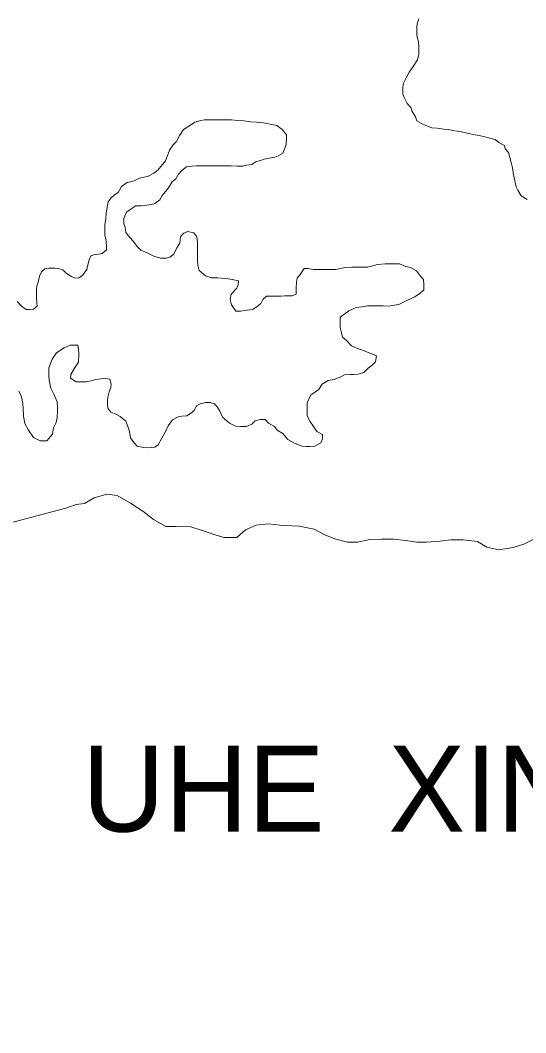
# Model space of a CAD drawing. Extents: x -1643653 to 4543381, y 1624270 to 13878484.
# Drawn here: x 627893 to 630834, y 8933841 to 8939733 of the extents above; entities that cross this region are included whole.
import ezdxf

# ---------------------------------------------------------------- set-up
doc = ezdxf.new("R2010")
doc.units = 0
doc.header["$LTSCALE"] = 200
for name, color, linetype, lineweight in [('23', 7, 'Continuous', 13), ('25', 7, 'Continuous', 13), ('60', 7, 'Continuous', 13)]:
    doc.layers.add(name, color=color, linetype=linetype, lineweight=lineweight)
doc.layers.add('42', color=7, linetype='Continuous')

msp = doc.modelspace()

# ---------------------------------------------------------------- linework, layer by layer
at = {"layer": '23'}
msp.add_lwpolyline([(630842.4, 8938690.8), (630807.5, 8938711.1), (630787.8, 8938743.8), (630777.9, 8938763.8), (630770.7, 8938798.9), (630763.5, 8938834), (630756.3, 8938874.1), (630751.4, 8938896.7), (630741.7, 8938934.3), (630734.4, 8938964.4), (630714.6, 8938984.6), (630709.7, 8939004.6), (630677.4, 8939022.4), (630655, 8939040.1), (630625, 8939047.8), (630595.1, 8939055.5), (630562.6, 8939063.2), (630527.6, 8939068.4), (630492.7, 8939076.2), (630460.2, 8939083.9), (630410.3, 8939091.7), (630385.3, 8939096.9), (630355.3, 8939099.6), (630317.8, 8939104.9), (630287.8, 8939107.6), (630252.9, 8939120.3), (630228, 8939133), (630200.6, 8939148.2), (630193.3, 8939170.8), (630171, 8939206), (630166.2, 8939226), (630143.8, 8939248.7), (630126.6, 8939283.9), (630119.2, 8939304), (630119.5, 8939336.5), (630119.7, 8939364), (630137.5, 8939399), (630155.2, 8939431.4), (630178, 8939463.8), (630203.3, 8939503.7), (630211.1, 8939536.2), (630211.3, 8939573.7), (630209.1, 8939608.8), (630204.3, 8939628.8), (630199.4, 8939648.9), (630199.6, 8939668.9), (630199.7, 8939691.5), (630202.4, 8939711.5), (630212.6, 8939741.5)], dxfattribs=at)
msp.add_lwpolyline([(630842.4, 8938690.8), (630807.5, 8938711.1), (630787.8, 8938743.8), (630777.9, 8938763.8), (630770.7, 8938798.9), (630763.5, 8938834), (630756.3, 8938874.1), (630751.4, 8938896.7), (630741.7, 8938934.3), (630734.4, 8938964.4), (630714.6, 8938984.6), (630709.7, 8939004.6), (630677.4, 8939022.4), (630655, 8939040.1), (630625, 8939047.8), (630595.1, 8939055.5), (630562.6, 8939063.2), (630527.6, 8939068.4), (630492.7, 8939076.2), (630460.2, 8939083.9), (630410.3, 8939091.7), (630385.3, 8939096.9), (630355.3, 8939099.6), (630317.8, 8939104.9), (630287.8, 8939107.6), (630252.9, 8939120.3), (630228, 8939133), (630200.6, 8939148.2), (630193.3, 8939170.8), (630171, 8939206), (630166.2, 8939226), (630143.8, 8939248.7), (630126.6, 8939283.9), (630119.2, 8939304), (630119.5, 8939336.5), (630119.7, 8939364), (630137.5, 8939399), (630155.2, 8939431.4), (630178, 8939463.8), (630203.3, 8939503.7), (630211.1, 8939536.2), (630211.3, 8939573.7), (630209.1, 8939608.8), (630204.3, 8939628.8), (630199.4, 8939648.9), (630199.6, 8939668.9), (630199.7, 8939691.5), (630202.4, 8939711.5), (630212.6, 8939741.5)], dxfattribs=at)
at = {"layer": '25'}
for points in [[(630842.4, 8938690.8), (630807.5, 8938711.1), (630787.8, 8938743.8), (630777.9, 8938763.8), (630770.7, 8938798.9), (630763.5, 8938834), (630756.3, 8938874.1), (630751.4, 8938896.7), (630741.7, 8938934.3), (630734.4, 8938964.4), (630714.6, 8938984.6), (630709.7, 8939004.6), (630677.4, 8939022.4), (630655, 8939040.1), (630625, 8939047.8), (630595.1, 8939055.5), (630562.6, 8939063.2), (630527.6, 8939068.4), (630492.7, 8939076.2), (630460.2, 8939083.9), (630410.3, 8939091.7), (630385.3, 8939096.9), (630355.3, 8939099.6), (630317.8, 8939104.9), (630287.8, 8939107.6), (630252.9, 8939120.3), (630228, 8939133), (630200.6, 8939148.2), (630193.3, 8939170.8), (630171, 8939206), (630166.2, 8939226), (630143.8, 8939248.7), (630126.6, 8939283.9), (630119.2, 8939304), (630119.5, 8939336.5), (630119.7, 8939364), (630137.5, 8939399), (630155.2, 8939431.4), (630178, 8939463.8), (630203.3, 8939503.7), (630211.1, 8939536.2), (630211.3, 8939573.7), (630209.1, 8939608.8), (630204.3, 8939628.8), (630199.4, 8939648.9), (630199.6, 8939668.9), (630199.7, 8939691.5), (630202.4, 8939711.5), (630212.6, 8939741.5)], [(627898.9, 8938069.4), (627926.2, 8938049.2), (627946.2, 8938049), (627968.8, 8938051.4), (627991.4, 8938068.8), (627989.1, 8938088.8), (627986.7, 8938111.4), (627986.9, 8938133.9), (627987.2, 8938166.4), (627989.8, 8938186.4), (627997.5, 8938208.9), (628005.3, 8938243.9), (628015.5, 8938268.9), (628035.6, 8938286.3), (628058.1, 8938291.2), (628093.2, 8938290.9), (628115.6, 8938288.3), (628140.6, 8938280.6), (628160.5, 8938260.4), (628190.3, 8938242.7), (628212.8, 8938232.5), (628232.8, 8938234.9), (628255.4, 8938247.3), (628280.7, 8938282.2), (628283.3, 8938302.2), (628293.6, 8938339.7), (628303.8, 8938362.1), (628326.4, 8938369.5), (628348.9, 8938371.8), (628368.9, 8938376.7), (628394.1, 8938396.6), (628394.3, 8938419.1), (628391.9, 8938441.7), (628389.6, 8938461.7), (628384.7, 8938481.8), (628384.9, 8938501.8), (628385.1, 8938524.3), (628385.2, 8938544.3), (628390.4, 8938574.3), (628393.2, 8938611.9), (628395.9, 8938631.9), (628401.1, 8938656.9), (628403.7, 8938676.9), (628421.4, 8938699.3), (628441.6, 8938716.7), (628461.7, 8938731.6), (628481.9, 8938766.5), (628514.6, 8938788.8), (628534.7, 8938793.7), (628554.7, 8938798.6), (628587.3, 8938813.4), (628612.4, 8938820.7), (628632.4, 8938823.1), (628670.1, 8938842.9), (628692.8, 8938860.2), (628710.4, 8938882.7), (628738.2, 8938915), (628748.4, 8938940), (628761.2, 8938977.5), (628781.4, 8939007.4), (628801.6, 8939027.3), (628821.9, 8939064.7), (628842.1, 8939097.1), (628877.3, 8939119.4), (628907.5, 8939139.2), (628942.6, 8939149), (628965.1, 8939153.9), (628990.1, 8939153.7), (629022.6, 8939153.5), (629062.6, 8939153.2), (629097.7, 8939153), (629122.7, 8939152.8), (629157.7, 8939150.1), (629195.2, 8939147.3), (629232.6, 8939142.1), (629267.6, 8939139.3), (629305.1, 8939136.6), (629347.6, 8939128.8), (629385, 8939121.1), (629417.4, 8939098.3), (629442.1, 8939065.6), (629442, 8939045.6), (629439.2, 8939013), (629431.6, 8938988.1), (629421.3, 8938960.6), (629393.7, 8938943.2), (629373.6, 8938935.9), (629341.1, 8938931.1), (629311, 8938923.8), (629290.9, 8938916.4), (629260.9, 8938909.1), (629240.8, 8938894.2), (629208.2, 8938889.4), (629188.2, 8938884.5), (629155.6, 8938884.7), (629120.6, 8938885), (629093.1, 8938885.2), (629060.6, 8938885.4), (629030.6, 8938885.6), (629010.6, 8938885.7), (628978.1, 8938885.9)], [(628978.1, 8938885.9), (628945.6, 8938886.1), (628918.1, 8938886.3), (628890.5, 8938884), (628860.5, 8938879.2), (628832.8, 8938859.3), (628812.6, 8938836.9), (628797.4, 8938809.5), (628777.3, 8938792.1), (628754.5, 8938757.2), (628719.1, 8938712.4), (628703.9, 8938687.4), (628676.3, 8938667.6), (628656.2, 8938660.2), (628628.7, 8938657.9), (628596.1, 8938653.1), (628563.6, 8938653.3), (628541, 8938638.4), (628510.8, 8938616.1), (628495.5, 8938578.7), (628495.3, 8938548.6), (628502.6, 8938528.5), (628507.4, 8938498.5), (628529.7, 8938468.3), (628549.6, 8938448.1), (628574.3, 8938415.4), (628594.2, 8938395.2), (628631.6, 8938380), (628668.9, 8938359.7), (628708.9, 8938349.4), (628741.4, 8938349.2), (628763.9, 8938354.1), (628786.6, 8938371.4), (628804.4, 8938408.9), (628822.1, 8938436.3), (628824.9, 8938473.8), (628845, 8938493.7), (628865.1, 8938503.6), (628902.6, 8938495.8), (628919.9, 8938473.2), (628924.7, 8938440.6), (628924.5, 8938420.6), (628924.3, 8938393.1), (628924.1, 8938363), (628923.8, 8938333), (628926.2, 8938307.9), (628933.4, 8938277.8), (628970.7, 8938245.1), (629005.6, 8938234.8), (629040.6, 8938234.6), (629063.1, 8938231.9), (629103.1, 8938229.2), (629125.6, 8938224), (629163.1, 8938216.2), (629160.4, 8938196.2), (629152.7, 8938173.8), (629120, 8938138.9), (629114.7, 8938108.9), (629122, 8938076.3), (629146.7, 8938041.1), (629176.7, 8938040.9), (629196.8, 8938043.3), (629244.3, 8938050.5), (629269.5, 8938065.3), (629292.1, 8938085.2), (629304.8, 8938107.7), (629325, 8938127.6), (629347.5, 8938127.4), (629377.5, 8938127.2), (629410, 8938127), (629430, 8938129.3), (629475, 8938129.1), (629497.6, 8938138.9), (629497.9, 8938174), (629500.7, 8938209), (629503.3, 8938231.5), (629521, 8938253.9), (629543.8, 8938288.8), (629566.3, 8938288.7), (629598.8, 8938283.5), (629621.3, 8938283.3), (629656.3, 8938283.1), (629686.3, 8938282.9), (629728.8, 8938282.6), (629763.9, 8938289.9), (629786.4, 8938294.7), (629821.5, 8938297), (629856.5, 8938296.8), (629876.5, 8938296.6), (629914, 8938296.4), (629936.5, 8938301.2), (629971.6, 8938311), (630016.7, 8938315.7), (630039.2, 8938315.6), (630079.2, 8938315.3), (630099.2, 8938315.2), (630136.6, 8938299.9), (630164.1, 8938294.7), (630199, 8938274.5), (630221.2, 8938244.3), (630238.6, 8938224.1)], [(630238.6, 8938224.1), (630240.9, 8938194.1), (630240.6, 8938161.5), (630213, 8938141.7), (630187.8, 8938124.3), (630145.1, 8938104.6), (630094.9, 8938079.9), (630057.4, 8938072.6), (630034.8, 8938070.3), (630004.8, 8938070.5), (629969.8, 8938070.7), (629937.3, 8938070.9), (629912.3, 8938071.1), (629879.7, 8938066.3), (629847.2, 8938061.5), (629804.5, 8938041.8), (629754.2, 8938004.5), (629753.9, 8937969.5), (629753.8, 8937944.5), (629761, 8937914.4), (629768.3, 8937889.3), (629790.7, 8937869.1), (629820.5, 8937838.9), (629855.4, 8937823.6), (629877.8, 8937815.9), (629922.7, 8937798.1), (629965.1, 8937780.3), (629959.8, 8937745.3), (629939.7, 8937725.4), (629917, 8937708), (629891.8, 8937683.2), (629859.2, 8937673.4), (629831.7, 8937671.1), (629811.7, 8937671.2), (629779.2, 8937668.9), (629754.1, 8937656.6), (629718.9, 8937641.8), (629683.9, 8937637), (629648.7, 8937614.7), (629628.4, 8937582.3), (629583.2, 8937552.5), (629562.8, 8937507.6), (629562.6, 8937475.1), (629562.3, 8937432.5), (629577, 8937399.8), (629599.3, 8937369.7), (629619.1, 8937339.5), (629651.5, 8937321.8), (629651.3, 8937296.7), (629641.1, 8937274.2), (629605.9, 8937254.5), (629575.9, 8937252.2), (629555.9, 8937252.3), (629530.9, 8937255), (629488.5, 8937272.8), (629448.7, 8937293.1), (629421.4, 8937328.3), (629386.6, 8937348.5), (629371.7, 8937368.7), (629336.8, 8937388.9), (629317, 8937409.1), (629289.5, 8937409.3), (629259.4, 8937402), (629239.2, 8937382.1), (629209.1, 8937369.7), (629176.6, 8937370), (629144.1, 8937370.2), (629109.2, 8937387.9), (629069.5, 8937423.2), (629054.8, 8937458.4), (629039.9, 8937481), (629022.6, 8937501.2), (628997.6, 8937508.8), (628970.1, 8937509), (628940, 8937501.7), (628919.9, 8937491.8), (628902.2, 8937459.4), (628882.1, 8937442), (628862, 8937432.1), (628831.9, 8937429.8), (628811.9, 8937424.9), (628779.2, 8937407.6), (628754, 8937372.8), (628736.2, 8937335.3), (628715.9, 8937300.4), (628695.6, 8937263), (628675.5, 8937248.1), (628640.5, 8937245.8), (628610.4, 8937246), (628573, 8937253.8), (628555.6, 8937273.9), (628533.3, 8937304.1), (628528.6, 8937339.2), (628516.4, 8937374.3), (628506.6, 8937399.4), (628474.2, 8937427.2), (628449.3, 8937439.9), (628419.4, 8937452.6), (628402.1, 8937475.2), (628399.8, 8937497.8), (628399.9, 8937520.3)], [(627874.1, 8938097.1), (627898.9, 8938069.4)], [(628399.9, 8937520.3), (628402.6, 8937540.3), (628410.3, 8937570.3), (628420.5, 8937595.3), (628420.7, 8937615.3), (628413.4, 8937645.4), (628390.9, 8937648), (628360.9, 8937645.7), (628333.3, 8937643.4), (628310.8, 8937636.1), (628278.2, 8937628.8), (628255.7, 8937628.9), (628218.2, 8937629.2), (628185.8, 8937649.4), (628186, 8937671.9), (628208.8, 8937709.3), (628231.6, 8937744.2), (628234.4, 8937789.3), (628232.2, 8937821.8), (628227.3, 8937841.9), (628207.3, 8937842), (628182.3, 8937842.2), (628147.2, 8937827.4), (628104.4, 8937797.6), (628079.1, 8937760.3), (628058.7, 8937710.3), (628058.3, 8937660.2), (628063.1, 8937627.7), (628070.3, 8937592.6), (628087.6, 8937557.4), (628107.2, 8937512.2), (628109.5, 8937479.7), (628109.3, 8937459.6), (628106.6, 8937422.1), (628101.3, 8937392.1), (628086.1, 8937362.2), (628080.8, 8937324.6), (628048, 8937284.8), (628028, 8937284.9), (628008, 8937285.1), (627970.6, 8937305.3), (627940.9, 8937348.1), (627918.7, 8937385.8), (627911.5, 8937428.4), (627909.4, 8937473.5), (627907.1, 8937501), (627899.9, 8937541.1), (627885.1, 8937573.8)], [(627021.9, 8936878.5), (627718.8, 8936757.5), (627790.7, 8936796.4), (628157.6, 8936893.1), (628218, 8936915.4), (628265.5, 8936920.2), (628323.2, 8936954.9), (628395.9, 8936974.5), (628455.9, 8936966.7)], [(628455.9, 8936966.7), (628533.2, 8936923.8), (628605.5, 8936875.9), (628667.8, 8936828), (628740.2, 8936787.6), (628800.2, 8936787.3), (628885.2, 8936784.3), (628945.2, 8936766.5), (629020.1, 8936741.1), (629077.6, 8936723.3), (629152.6, 8936722.9), (629202.9, 8936767.7), (629266, 8936795.7), (629337.8, 8936802.1), (629403.3, 8936795.7), (629434.6, 8936792.4), (629514.6, 8936789.4), (629602.1, 8936771.5), (629669.5, 8936736.1), (629729.4, 8936713.3), (629796.8, 8936695.4), (629856.9, 8936695.1), (629924.5, 8936712.3), (629997.1, 8936714.4), (630067.1, 8936714), (630134.6, 8936706.2), (630199.6, 8936695.8), (630257.1, 8936695.5), (630334.7, 8936702.6), (630397.3, 8936709.8), (630469.8, 8936709.4), (630552.3, 8936699), (630607.2, 8936666.2), (630677.2, 8936650.8), (630759.8, 8936665.4), (630822.5, 8936685.1), (630892.7, 8936719.7)]]:
    msp.add_lwpolyline(points, dxfattribs=at)
at = {"layer": '60', "lineweight": 25}
msp.add_spline([(814781, 9009175.5), (814787.2, 9009173.4), (814796.9, 9009173.4), (814799.4, 9009172.4), (814805.1, 9009174.5), (814805.6, 9009176.5), (814811.7, 9009179.5), (814811.7, 9009179.5), (814801.5, 9009181), (814790.7, 9009181.5), (814784.1, 9009183.1), (814777.4, 9009185.1), (814778.4, 9009175.5)], degree=3, dxfattribs=at)

# ---------------------------------------------------------------- texts
at = {"layer": '42'}
msp.add_text('UHE  XINGÓ', height=500, dxfattribs=at).set_placement((628251.9, 8935011.6))

doc.saveas('drawing.dxf')
